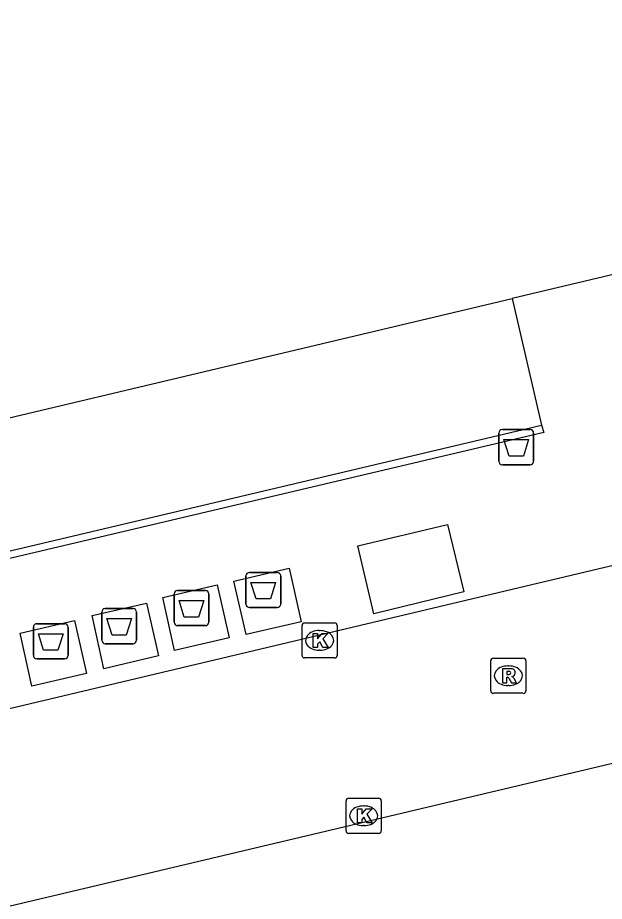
# Model space of a CAD drawing. Extents: x 160676 to 161153, y 383244 to 383713.
# Drawn here: x 160947.04 to 160963.73, y 383458.73 to 383483.87 of the extents above; entities that cross this region are included whole.
import ezdxf

# ---------------------------------------------------------------- set-up
doc = ezdxf.new("R2010")
doc.units = 0
for name, color, linetype in [('IMGEO_Afval_apart_plaats', 7, 'Continuous'), ('IMGEO_Afvalbak', 7, 'Continuous'), ('IMGEO_Kolk', 7, 'Continuous'), ('IMGEO_Lage_trafo', 7, 'Continuous'), ('IMGEO_Muur', 7, 'Continuous'), ('IMGEO_Pand', 7, 'Continuous'), ('IMGEO_Rijbaan_lokaal_gesloten', 7, 'Continuous'), ('IMGEO_Rioolput', 7, 'Continuous'), ('IMGEO_Voetpad_gesloten', 7, 'Continuous'), ('IMGEO_Voetpad_open', 7, 'Continuous')]:
    doc.layers.add(name, color=color, linetype=linetype)

msp = doc.modelspace()

# ---------------------------------------------------------------- linework, layer by layer
at = {"layer": 'IMGEO_Afval_apart_plaats'}
for p, q in [((160953.629, 383468.086), (160954.419, 383468.086)), ((160954.419, 383468.086), (160953.629, 383468.086)), ((160953.529, 383467.186), (160953.529, 383467.986)), ((160953.529, 383467.986), (160953.529, 383467.186)), ((160954.519, 383467.986), (160954.519, 383467.186)), ((160954.519, 383467.186), (160954.519, 383467.986)), ((160951.586, 383467.572), (160952.376, 383467.572)), ((160952.376, 383467.572), (160951.586, 383467.572)), ((160951.486, 383466.672), (160951.486, 383467.472)), ((160951.486, 383467.472), (160951.486, 383466.672)), ((160952.476, 383467.472), (160952.476, 383466.672)), ((160952.476, 383466.672), (160952.476, 383467.472)), ((160954.419, 383467.086), (160953.629, 383467.086)), ((160953.629, 383467.086), (160954.419, 383467.086)), ((160949.429, 383466.158), (160949.429, 383466.958)), ((160949.429, 383466.958), (160949.429, 383466.158)), ((160949.529, 383467.058), (160950.319, 383467.058)), ((160950.319, 383467.058), (160949.529, 383467.058)), ((160950.419, 383466.958), (160950.419, 383466.158)), ((160950.419, 383466.158), (160950.419, 383466.958)), ((160947.583, 383466.627), (160948.373, 383466.627)), ((160948.373, 383466.627), (160947.583, 383466.627)), ((160952.376, 383466.572), (160951.586, 383466.572)), ((160951.586, 383466.572), (160952.376, 383466.572)), ((160947.483, 383465.727), (160947.483, 383466.527)), ((160947.483, 383466.527), (160947.483, 383465.727)), ((160948.473, 383466.527), (160948.473, 383465.727)), ((160948.473, 383465.727), (160948.473, 383466.527)), ((160950.319, 383466.058), (160949.529, 383466.058)), ((160949.529, 383466.058), (160950.319, 383466.058)), ((160948.373, 383465.627), (160947.583, 383465.627)), ((160947.583, 383465.627), (160948.373, 383465.627))]:
    msp.add_line(p, q, dxfattribs=at)
for points in [[(160953.672, 383467.8), (160954.376, 383467.8), (160954.227, 383467.33), (160953.821, 383467.33), (160953.672, 383467.8)], [(160951.629, 383467.286), (160952.333, 383467.286), (160952.184, 383466.816), (160951.778, 383466.816), (160951.629, 383467.286)], [(160949.572, 383466.772), (160950.276, 383466.772), (160950.127, 383466.302), (160949.721, 383466.302), (160949.572, 383466.772)], [(160947.626, 383466.341), (160948.33, 383466.341), (160948.181, 383465.871), (160947.775, 383465.871), (160947.626, 383466.341)]]:
    msp.add_lwpolyline(points, dxfattribs=at)
for centre, start, end in [((160953.629, 383467.986), 90, 180), ((160953.629, 383467.986), 90, 180), ((160954.419, 383467.986), 0, 90), ((160954.419, 383467.986), 360, 90), ((160951.586, 383467.472), 90, 180), ((160951.586, 383467.472), 90, 180), ((160952.376, 383467.472), 0, 90), ((160952.376, 383467.472), 360, 90), ((160953.629, 383467.186), 180, 270), ((160953.629, 383467.186), 180, 270), ((160954.419, 383467.186), 270, 0), ((160954.419, 383467.186), 270, 0), ((160949.529, 383466.958), 90, 180), ((160949.529, 383466.958), 90, 180), ((160950.319, 383466.958), 0, 90), ((160950.319, 383466.958), 360, 90), ((160947.583, 383466.527), 90, 180), ((160947.583, 383466.527), 90, 180), ((160948.373, 383466.527), 0, 90), ((160948.373, 383466.527), 360, 90), ((160951.586, 383466.672), 180, 270), ((160951.586, 383466.672), 180, 270), ((160952.376, 383466.672), 270, 0), ((160952.376, 383466.672), 270, 0), ((160949.529, 383466.158), 180, 270), ((160949.529, 383466.158), 180, 270), ((160950.319, 383466.158), 270, 0), ((160950.319, 383466.158), 270, 0), ((160947.583, 383465.727), 180, 270), ((160947.583, 383465.727), 180, 270), ((160948.373, 383465.727), 270, 0), ((160948.373, 383465.727), 270, 0)]:
    msp.add_arc(centre, 0.1, start, end, dxfattribs=at)
at = {"layer": 'IMGEO_Afvalbak'}
for p, q in [((160960.825, 383472.15), (160961.615, 383472.15)), ((160961.615, 383472.15), (160960.825, 383472.15)), ((160960.725, 383471.25), (160960.725, 383472.05)), ((160960.725, 383472.05), (160960.725, 383471.25)), ((160961.715, 383472.05), (160961.715, 383471.25)), ((160961.715, 383471.25), (160961.715, 383472.05)), ((160961.615, 383471.15), (160960.825, 383471.15)), ((160960.825, 383471.15), (160961.615, 383471.15))]:
    msp.add_line(p, q, dxfattribs=at)
msp.add_lwpolyline([(160960.868, 383471.864), (160961.572, 383471.864), (160961.423, 383471.394), (160961.017, 383471.394), (160960.868, 383471.864)], dxfattribs=at)
for centre, start, end in [((160960.825, 383472.05), 90, 180), ((160960.825, 383472.05), 90, 180), ((160961.615, 383472.05), 0, 90), ((160961.615, 383472.05), 360, 90), ((160960.825, 383471.25), 180, 270), ((160960.825, 383471.25), 180, 270), ((160961.615, 383471.25), 270, 0), ((160961.615, 383471.25), 270, 0)]:
    msp.add_arc(centre, 0.1, start, end, dxfattribs=at)
at = {"layer": 'IMGEO_Kolk'}
for p, q in [((160955.126, 383465.725), (160955.126, 383466.577)), ((160955.201, 383466.651), (160956.053, 383466.651)), ((160956.127, 383466.577), (160956.127, 383465.725)), ((160955.614, 383466.431), (160955.639, 383466.431)), ((160955.637, 383465.871), (160955.612, 383465.871)), ((160956.053, 383465.651), (160955.201, 383465.651)), ((160956.379, 383460.734), (160956.379, 383461.586)), ((160956.454, 383461.66), (160957.306, 383461.66)), ((160957.38, 383461.586), (160957.38, 383460.734)), ((160956.867, 383461.44), (160956.892, 383461.44)), ((160956.89, 383460.88), (160956.865, 383460.88)), ((160957.306, 383460.66), (160956.454, 383460.66))]:
    msp.add_line(p, q, dxfattribs=at)
for points in [[(160955.126, 383465.725), (160955.126, 383466.577)], [(160955.201, 383466.651), (160956.053, 383466.651)], [(160956.127, 383466.577), (160956.127, 383465.725)], [(160955.447, 383466.351), (160955.57, 383466.351), (160955.57, 383466.2), (160955.7, 383466.351), (160955.864, 383466.351), (160955.718, 383466.2), (160955.871, 383465.951), (160955.719, 383465.951), (160955.634, 383466.115), (160955.57, 383466.048), (160955.57, 383465.951), (160955.447, 383465.951), (160955.447, 383466.351)], [(160956.053, 383465.651), (160955.201, 383465.651)], [(160956.379, 383460.734), (160956.379, 383461.586)], [(160956.454, 383461.66), (160957.306, 383461.66)], [(160957.38, 383461.586), (160957.38, 383460.734)], [(160956.7, 383461.36), (160956.823, 383461.36), (160956.823, 383461.209), (160956.953, 383461.36), (160957.117, 383461.36), (160956.971, 383461.209), (160957.124, 383460.96), (160956.972, 383460.96), (160956.887, 383461.124), (160956.823, 383461.057), (160956.823, 383460.96), (160956.7, 383460.96), (160956.7, 383461.36)], [(160957.306, 383460.66), (160956.454, 383460.66)]]:
    msp.add_lwpolyline(points, dxfattribs=at)
for centre, start, end in [((160955.203, 383466.575), 91.552, 178.448), ((160955.203, 383466.575), 91.552, 178.448), ((160956.051, 383466.575), 1.552, 88.448), ((160956.051, 383466.575), 1.552, 88.448), ((160955.203, 383465.727), 181.552, 268.448), ((160955.203, 383465.727), 181.552, 268.448), ((160956.051, 383465.727), 271.552, 358.448), ((160956.051, 383465.727), 271.552, 358.448), ((160956.456, 383461.584), 91.552, 178.448), ((160956.456, 383461.584), 91.552, 178.448), ((160957.304, 383461.584), 1.552, 88.448), ((160957.304, 383461.584), 1.552, 88.448), ((160956.456, 383460.736), 181.552, 268.448), ((160956.456, 383460.736), 181.552, 268.448), ((160957.304, 383460.736), 271.552, 358.448), ((160957.304, 383460.736), 271.552, 358.448)]:
    msp.add_arc(centre, 0.0765, start, end, dxfattribs=at)
for centre, major_axis, ratio, start_param, end_param in [((160955.613, 383466.151), (-0.387, 0.002), 0.722429, 4.712389, 7.853982), ((160955.638, 383466.151), (-0.39, 0.002), 0.717154, 1.570796, 4.712389), ((160956.866, 383461.16), (-0.387, 0.002), 0.722429, 4.712389, 7.853982), ((160956.891, 383461.16), (-0.39, 0.002), 0.717154, 1.570796, 4.712389)]:
    msp.add_ellipse(centre, major_axis=major_axis, ratio=ratio, start_param=start_param, end_param=end_param, dxfattribs=at)
at = {"layer": 'IMGEO_Lage_trafo'}
msp.add_lwpolyline([(160956.713, 383468.844), (160959.269, 383469.453), (160959.73, 383467.53), (160957.172, 383466.91), (160956.713, 383468.844)], dxfattribs=at)
at = {"layer": 'IMGEO_Muur'}
for points in [[(160961.939, 383472.274), (160962.002, 383472.066), (160912.316, 383460.345), (160909.143, 383459.613), (160907.173, 383459.127), (160907.11, 383459.309)], [(160908.505, 383459.64), (160909.084, 383459.778), (160912.322, 383460.539), (160961.939, 383472.274)]]:
    msp.add_lwpolyline(points, dxfattribs=at)
at = {"layer": 'IMGEO_Pand'}
for points in [[(160998.46, 383483.872), (160998.483, 383483.774), (160994.296, 383482.789), (160994.002, 383483.688), (160961.1, 383475.879)], [(160908.807, 383474.261), (160908.877, 383473.979), (160909.508, 383474.136), (160909.663, 383473.515), (160909.96, 383473.58), (160911.415, 383467.471), (160911.564, 383466.845), (160911.267, 383466.778), (160911.394, 383466.316), (160912.074, 383466.461), (160912.006, 383466.754), (160915.052, 383467.496), (160915.238, 383466.729), (160915.401, 383466.768), (160919.181, 383467.683), (160918.441, 383470.74), (160921.51, 383471.475), (160925.187, 383472.344), (160926.562, 383466.682), (160930.76, 383467.683), (160930.542, 383468.594), (160937.433, 383470.262), (160961.1, 383475.879)]]:
    msp.add_lwpolyline(points, dxfattribs=at)
at = {"layer": 'IMGEO_Rijbaan_lokaal_gesloten'}
for points in [[(160911.346, 383450.209), (160931.555, 383454.985), (160949.112, 383459.134), (160966.645, 383463.289), (160980.701, 383466.632), (160995.466, 383470.147), (161006.042, 383472.607)], [(160936.322, 383461.732), (160965.222, 383468.589)]]:
    msp.add_lwpolyline(points, dxfattribs=at)
at = {"layer": 'IMGEO_Rioolput'}
for p, q in [((160960.495, 383464.719), (160960.495, 383465.571)), ((160960.57, 383465.645), (160961.422, 383465.645)), ((160961.496, 383465.571), (160961.496, 383464.719)), ((160960.983, 383465.425), (160961.008, 383465.425)), ((160961.006, 383464.865), (160960.981, 383464.865)), ((160961.422, 383464.645), (160960.57, 383464.645))]:
    msp.add_line(p, q, dxfattribs=at)
for points in [[(160960.495, 383464.719), (160960.495, 383465.571)], [(160960.57, 383465.645), (160961.422, 383465.645)], [(160961.496, 383465.571), (160961.496, 383464.719)], [(160961.084, 383465.343), (160960.832, 383465.345), (160960.832, 383464.945)], [(160960.832, 383464.945), (160960.956, 383464.945), (160960.956, 383465.107), (160960.967, 383465.107)], [(160961.01, 383465.264), (160960.956, 383465.264), (160960.956, 383465.183)], [(160960.956, 383465.183), (160961.008, 383465.183)], [(160961.014, 383465.078), (160961.085, 383464.945), (160961.225, 383464.945), (160961.16, 383465.071)], [(160961.422, 383464.645), (160960.57, 383464.645)]]:
    msp.add_lwpolyline(points, dxfattribs=at)
for centre, radius, start, end in [((160960.572, 383465.569), 0.0765, 91.552, 178.448), ((160960.572, 383465.569), 0.0765, 91.552, 178.448), ((160961.42, 383465.569), 0.0765, 1.552, 88.448), ((160961.42, 383465.569), 0.0765, 1.552, 88.448), ((160961.083, 383465.233), 0.109, 350.3612, 89.416), ((160960.966, 383465.054), 0.0533, 26.0293, 88.6989), ((160960.992, 383465.372), 0.19, 274.7715, 282.9687), ((160961.016, 383465.168), 0.0964, 77.0061, 93.1865), ((160961.03, 383465.225), 0.0378, 276.6634, 79.6772), ((160961.081, 383465.233), 0.112, 277.5842, 350.9817), ((160961.065, 383465.018), 0.108, 29.5134, 73.7905), ((160960.572, 383464.721), 0.0765, 181.552, 268.448), ((160960.572, 383464.721), 0.0765, 181.552, 268.448), ((160961.42, 383464.721), 0.0765, 271.552, 358.448), ((160961.42, 383464.721), 0.0765, 271.552, 358.448)]:
    msp.add_arc(centre, radius, start, end, dxfattribs=at)
for centre, major_axis, ratio, start_param, end_param in [((160960.982, 383465.145), (-0.387, 0.002), 0.722429, 4.712389, 7.853982), ((160961.007, 383465.145), (-0.39, 0.002), 0.717154, 1.570796, 4.712389)]:
    msp.add_ellipse(centre, major_axis=major_axis, ratio=ratio, start_param=start_param, end_param=end_param, dxfattribs=at)
at = {"layer": 'IMGEO_Voetpad_gesloten'}
for points in [[(160954.757, 383468.205), (160955.106, 383466.68), (160953.533, 383466.317), (160953.186, 383467.841), (160954.757, 383468.205)], [(160952.708, 383467.73), (160953.055, 383466.226), (160951.497, 383465.86), (160951.165, 383467.37), (160952.708, 383467.73)], [(160950.7, 383467.215), (160951.046, 383465.712), (160949.488, 383465.346), (160949.157, 383466.856), (160950.7, 383467.215)], [(160948.65, 383466.715), (160948.996, 383465.211), (160947.438, 383464.845), (160947.107, 383466.355), (160948.65, 383466.715)]]:
    msp.add_lwpolyline(points, dxfattribs=at)
at = {"layer": 'IMGEO_Voetpad_open'}
msp.add_lwpolyline([(160961.1, 383475.879), (160961.939, 383472.274)], dxfattribs=at)

doc.saveas('drawing.dxf')
